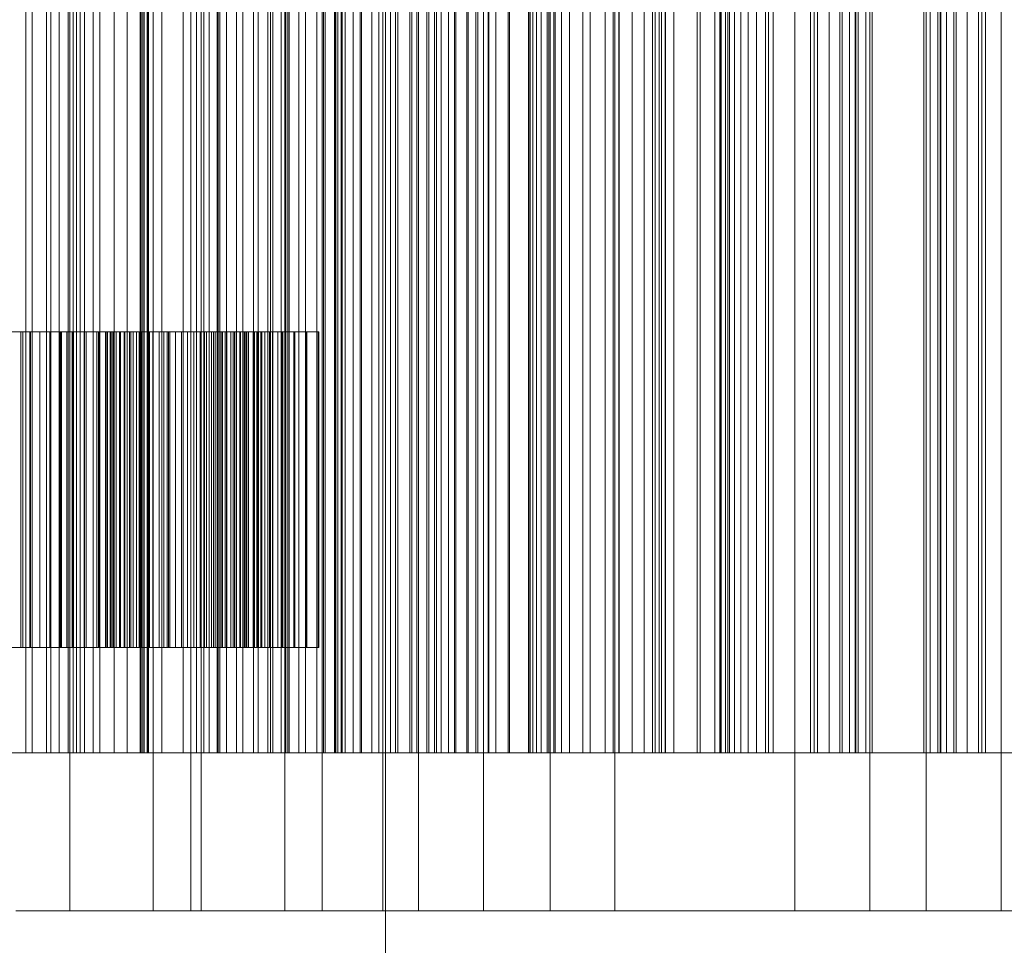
# Model space of a CAD drawing. Header units: millimetres. Extents: x -2233 to 61924, y -68080 to 6847.
# Tile 590 of 656: x 25083 to 25270, y -17487 to -17311. Entities that reach past the tile are written whole.
import ezdxf

# ---------------------------------------------------------------- set-up
doc = ezdxf.new("R2010")
doc.units = ezdxf.units.MM
doc.layers.add('COTAS_P', color=1, linetype='Continuous', lineweight=0)
doc.layers.add('superior_briquetadora', color=7, linetype='Continuous', lineweight=0)
doc.dimstyles.new('R19_100', dxfattribs={"dimtxt": 250, "dimasz": 150, "dimexe": 150, "dimexo": 80, "dimgap": 100, "dimtad": 1, "dimtih": 1, "dimtoh": 1, "dimdsep": 46, "dimcen": 0.09, "dimadec": 0, "dimazin": 0, "dimtfac": 1, "dimtdec": 4, "dimtofl": 0, "dimtmove": 0, "dimatfit": 3, "dimfxl": 1, "dimtolj": 1, "dimtzin": 0, "dimarcsym": 0})

# ---------------------------------------------------------------- blocks, each defined once
blk = doc.blocks.new('DIM_R27_34')
at = {"layer": 'COTAS_P'}
for p, q in [((24250.07, -17080), (24400.07, -17035)), ((26750.07, -17080), (26600.07, -17035)), ((24250.07, -17980), (24250.07, -17080)), ((24250.07, -17080), (26750.07, -17080)), ((24250.07, -17080), (24400.07, -17125)), ((26750.07, -17080), (26600.07, -17125)), ((26750.07, -17980), (26750.07, -17080))]:
    blk.add_line(p, q, dxfattribs=at)
blk.add_text('2500 P', height=250, dxfattribs=at).set_placement((25500.07, -16980))

msp = doc.modelspace()

# ---------------------------------------------------------------- linework, layer by layer
at = {"layer": 'superior_briquetadora'}
for p, q in [((25084.403, -17450), (25084.403, -17250)), ((25085.627, -17250), (25085.627, -17450)), ((25088.329, -17450), (25088.329, -17250)), ((25089.114, -17250), (25089.114, -17450)), ((25090.749, -17450), (25090.749, -17250)), ((25092.425, -17250), (25092.425, -17450)), ((25092.757, -17480), (25092.757, -17250)), ((25093.37, -17450), (25093.37, -17250)), ((25094.025, -17450), (25094.025, -17250)), ((25094.72, -17450), (25094.72, -17250)), ((25095.541, -17250), (25095.541, -17450)), ((25097.167, -17450), (25097.167, -17250)), ((25098.436, -17250), (25098.436, -17450)), ((25101.182, -17450), (25101.182, -17250)), ((25103.655, -17450), (25103.655, -17250)), ((25106.086, -17250), (25106.086, -17450)), ((25106.151, -17250), (25106.151, -17450)), ((25106.194, -17250), (25106.194, -17450)), ((25106.402, -17250), (25106.402, -17450)), ((25106.468, -17250), (25106.468, -17450)), ((25106.834, -17450), (25106.834, -17250)), ((25106.855, -17250), (25106.855, -17450)), ((25107.415, -17450), (25107.415, -17250)), ((25107.535, -17250), (25107.535, -17450)), ((25107.71, -17450), (25107.71, -17250)), ((25108.603, -17480), (25108.603, -17250)), ((25110.208, -17450), (25110.208, -17250)), ((25114.303, -17450), (25114.303, -17250)), ((25115.718, -17480), (25115.718, -17250)), ((25115.753, -17250), (25115.753, -17450)), ((25116.825, -17450), (25116.825, -17250)), ((25117.727, -17480), (25117.727, -17250)), ((25118.195, -17450), (25118.195, -17250)), ((25119.205, -17250), (25119.205, -17450)), ((25120.766, -17450), (25120.766, -17250)), ((25120.957, -17450), (25120.957, -17250)), ((25121.277, -17450), (25121.277, -17250)), ((25122.495, -17250), (25122.495, -17450)), ((25124.417, -17450), (25124.417, -17250)), ((25125.615, -17250), (25125.615, -17450)), ((25127.614, -17450), (25127.614, -17250)), ((25127.67, -17450), (25127.67, -17250)), ((25128.55, -17250), (25128.55, -17450)), ((25130.383, -17450), (25130.383, -17250)), ((25130.866, -17450), (25130.866, -17250)), ((25131.283, -17250), (25131.283, -17450)), ((25132.91, -17450), (25132.91, -17250)), ((25133.573, -17480), (25133.573, -17250)), ((25133.786, -17250), (25133.786, -17450)), ((25134.173, -17450), (25134.173, -17250)), ((25134.437, -17450), (25134.437, -17250)), ((25136.249, -17450), (25136.249, -17250)), ((25137.531, -17450), (25137.531, -17250)), ((25139.639, -17450), (25139.639, -17250)), ((25140.687, -17480), (25140.687, -17250)), ((25140.94, -17450), (25140.94, -17250)), ((25141.257, -17450), (25141.257, -17250)), ((25143.002, -17250), (25143.002, -17450)), ((25143.028, -17250), (25143.028, -17450)), ((25143.079, -17450), (25143.079, -17250)), ((25143.211, -17250), (25143.211, -17450)), ((25143.261, -17250), (25143.261, -17450)), ((25143.686, -17250), (25143.686, -17450)), ((25144.289, -17250), (25144.289, -17450)), ((25144.399, -17450), (25144.399, -17250)), ((25144.513, -17450), (25144.513, -17250)), ((25145.062, -17250), (25145.062, -17450)), ((25146.567, -17450), (25146.567, -17250)), ((25147.905, -17450), (25147.905, -17250)), ((25148.126, -17450), (25148.126, -17250)), ((25150.102, -17450), (25150.102, -17250)), ((25151.457, -17450), (25151.457, -17250)), ((25152.186, -17250), (25152.186, -17480)), ((25152.685, -17250), (25152.685, -17800)), ((25153.682, -17450), (25153.682, -17250)), ((25154.628, -17250), (25154.628, -17450)), ((25155.054, -17450), (25155.054, -17250)), ((25157.306, -17450), (25157.306, -17250)), ((25157.694, -17250), (25157.694, -17450)), ((25158.67, -17450), (25158.67, -17250)), ((25158.694, -17450), (25158.694, -17250)), ((25159.008, -17480), (25159.008, -17250)), ((25160.592, -17250), (25160.592, -17450)), ((25160.971, -17450), (25160.971, -17250)), ((25162.037, -17450), (25162.037, -17250)), ((25162.375, -17450), (25162.375, -17250)), ((25163.314, -17250), (25163.314, -17450)), ((25164.677, -17450), (25164.677, -17250)), ((25165.846, -17250), (25165.846, -17450)), ((25166.095, -17450), (25166.095, -17250)), ((25168.169, -17250), (25168.169, -17450)), ((25168.421, -17450), (25168.421, -17250)), ((25169.854, -17450), (25169.854, -17250)), ((25170.256, -17250), (25170.256, -17450)), ((25171.331, -17480), (25171.331, -17250)), ((25172.203, -17450), (25172.203, -17250)), ((25172.311, -17450), (25172.311, -17250)), ((25173.649, -17450), (25173.649, -17250)), ((25176.019, -17450), (25176.019, -17250)), ((25176.249, -17450), (25176.249, -17250)), ((25179.869, -17450), (25179.869, -17250)), ((25179.916, -17250), (25179.916, -17450)), ((25180.18, -17250), (25180.18, -17450)), ((25180.684, -17250), (25180.684, -17450)), ((25181.4, -17250), (25181.4, -17450)), ((25182.311, -17250), (25182.311, -17450)), ((25183.403, -17250), (25183.403, -17450)), ((25183.75, -17450), (25183.75, -17250)), ((25183.978, -17480), (25183.978, -17250)), ((25184.668, -17250), (25184.668, -17450)), ((25184.911, -17450), (25184.911, -17250)), ((25186.115, -17450), (25186.115, -17250)), ((25187.662, -17450), (25187.662, -17250)), ((25190.215, -17450), (25190.215, -17250)), ((25191.601, -17450), (25191.601, -17250)), ((25194.423, -17250), (25194.423, -17450)), ((25195.987, -17450), (25195.987, -17250)), ((25196.301, -17480), (25196.301, -17250)), ((25197.011, -17450), (25197.011, -17250)), ((25197.072, -17250), (25197.072, -17450)), ((25199.551, -17250), (25199.551, -17450)), ((25201.848, -17250), (25201.848, -17450)), ((25203.4, -17450), (25203.4, -17250)), ((25203.952, -17250), (25203.952, -17450)), ((25204.677, -17450), (25204.677, -17250)), ((25205.113, -17450), (25205.113, -17250)), ((25205.844, -17250), (25205.844, -17450)), ((25205.917, -17450), (25205.917, -17250)), ((25207.494, -17250), (25207.494, -17450)), ((25211.937, -17450), (25211.937, -17250)), ((25212.492, -17450), (25212.492, -17250)), ((25215.295, -17450), (25215.295, -17250)), ((25216.199, -17450), (25216.199, -17250)), ((25216.415, -17450), (25216.415, -17250)), ((25216.481, -17450), (25216.481, -17250)), ((25217.296, -17250), (25217.296, -17450)), ((25217.733, -17450), (25217.733, -17250)), ((25218.031, -17250), (25218.031, -17450)), ((25219.008, -17250), (25219.008, -17450)), ((25220.2, -17250), (25220.2, -17450)), ((25221.588, -17250), (25221.588, -17450)), ((25223.159, -17250), (25223.159, -17450)), ((25224.904, -17250), (25224.904, -17450)), ((25225.445, -17450), (25225.445, -17250)), ((25226.364, -17450), (25226.364, -17250)), ((25230.468, -17480), (25230.468, -17250)), ((25233.459, -17450), (25233.459, -17250)), ((25234.141, -17450), (25234.141, -17250)), ((25234.753, -17250), (25234.753, -17450)), ((25236.961, -17250), (25236.961, -17450)), ((25238.995, -17250), (25238.995, -17450)), ((25239.028, -17450), (25239.028, -17250)), ((25239.449, -17450), (25239.449, -17250)), ((25240.847, -17250), (25240.847, -17450)), ((25241.94, -17450), (25241.94, -17250)), ((25242.082, -17450), (25242.082, -17250)), ((25242.503, -17250), (25242.503, -17450)), ((25243.945, -17250), (25243.945, -17450)), ((25244.697, -17480), (25244.697, -17250)), ((25245.143, -17250), (25245.143, -17450)), ((25254.992, -17250), (25254.992, -17450)), ((25255.438, -17480), (25255.438, -17250)), ((25256.19, -17250), (25256.19, -17450)), ((25257.632, -17250), (25257.632, -17450)), ((25258.053, -17450), (25258.053, -17250)), ((25258.195, -17450), (25258.195, -17250)), ((25259.288, -17250), (25259.288, -17450)), ((25260.686, -17450), (25260.686, -17250)), ((25261.107, -17450), (25261.107, -17250)), ((25261.139, -17250), (25261.139, -17450)), ((25263.174, -17250), (25263.174, -17450)), ((25265.382, -17250), (25265.382, -17450)), ((25265.994, -17450), (25265.994, -17250)), ((25266.676, -17450), (25266.676, -17250)), ((25269.667, -17480), (25269.667, -17250)), ((25083.826, -17370), (25078.319, -17370)), ((25082.028, -17370), (25083.462, -17370)), ((25083.462, -17370), (25083.462, -17430)), ((25083.462, -17370), (25085.156, -17370)), ((25083.826, -17370), (25083.826, -17430)), ((25085.304, -17370), (25083.826, -17370)), ((25085.156, -17370), (25085.156, -17430)), ((25085.156, -17370), (25087.026, -17370)), ((25085.304, -17370), (25085.304, -17430)), ((25087.037, -17370), (25085.304, -17370)), ((25087.026, -17370), (25087.026, -17430)), ((25087.026, -17370), (25089.047, -17370)), ((25087.037, -17370), (25087.037, -17430)), ((25088.945, -17370), (25087.037, -17370)), ((25088.945, -17370), (25088.945, -17430)), ((25090.999, -17370), (25088.945, -17370)), ((25089.047, -17370), (25089.047, -17430)), ((25089.047, -17370), (25091.2, -17370)), ((25090.881, -17370), (25099.934, -17370)), ((25090.881, -17370), (25090.881, -17430)), ((25098.197, -17370), (25090.881, -17370)), ((25090.999, -17370), (25090.999, -17430)), ((25093.184, -17370), (25090.999, -17370)), ((25091.2, -17370), (25091.2, -17430)), ((25091.2, -17370), (25093.475, -17370)), ((25092.167, -17370), (25092.167, -17430)), ((25100.933, -17370), (25092.167, -17370)), ((25092.167, -17370), (25099.668, -17370)), ((25093.184, -17370), (25093.184, -17430)), ((25095.488, -17370), (25093.184, -17370)), ((25093.475, -17370), (25093.475, -17430)), ((25093.475, -17370), (25095.864, -17370)), ((25095.488, -17370), (25095.488, -17430)), ((25097.903, -17370), (25095.488, -17370)), ((25095.864, -17370), (25095.864, -17430)), ((25095.864, -17370), (25098.358, -17370)), ((25097.903, -17370), (25097.903, -17430)), ((25100.421, -17370), (25097.903, -17370)), ((25098.197, -17370), (25098.197, -17430)), ((25099.52, -17370), (25098.197, -17370)), ((25098.358, -17370), (25098.358, -17430)), ((25098.358, -17370), (25104.372, -17370)), ((25099.52, -17370), (25099.52, -17430)), ((25100.625, -17370), (25099.52, -17370)), ((25099.668, -17370), (25099.668, -17430)), ((25099.668, -17370), (25101.037, -17370)), ((25099.934, -17370), (25099.934, -17430)), ((25099.934, -17370), (25108.553, -17370)), ((25100.421, -17370), (25100.421, -17430)), ((25106.314, -17370), (25100.421, -17370)), ((25100.625, -17370), (25100.625, -17430)), ((25101.575, -17370), (25100.625, -17370)), ((25100.933, -17370), (25100.933, -17430)), ((25109.696, -17370), (25100.933, -17370)), ((25101.037, -17370), (25101.037, -17430)), ((25101.037, -17370), (25102.194, -17370)), ((25101.575, -17370), (25101.575, -17430)), ((25102.386, -17370), (25101.575, -17370)), ((25102.194, -17370), (25102.194, -17430)), ((25102.194, -17370), (25103.199, -17370)), ((25102.386, -17370), (25102.386, -17430)), ((25103.069, -17370), (25102.386, -17370)), ((25103.069, -17370), (25103.069, -17430)), ((25103.626, -17370), (25103.069, -17370)), ((25103.199, -17370), (25103.199, -17430)), ((25103.199, -17370), (25104.069, -17370)), ((25103.626, -17370), (25103.626, -17430)), ((25104.06, -17370), (25103.626, -17370)), ((25104.06, -17370), (25104.06, -17430)), ((25104.372, -17370), (25104.06, -17370)), ((25104.069, -17370), (25104.069, -17430)), ((25104.069, -17370), (25104.813, -17370)), ((25104.372, -17370), (25104.372, -17430)), ((25104.813, -17370), (25104.813, -17430)), ((25104.813, -17370), (25105.434, -17370)), ((25105.434, -17370), (25105.434, -17430)), ((25105.434, -17370), (25105.934, -17370)), ((25105.934, -17370), (25105.934, -17430)), ((25105.934, -17370), (25106.314, -17370)), ((25106.314, -17370), (25106.314, -17430)), ((25107.904, -17370), (25107.904, -17430)), ((25117.671, -17370), (25107.904, -17370)), ((25107.904, -17370), (25111.263, -17370)), ((25108.491, -17370), (25108.491, -17430)), ((25111.492, -17370), (25108.491, -17370)), ((25108.491, -17370), (25118.342, -17370)), ((25108.553, -17370), (25108.553, -17430)), ((25108.553, -17370), (25110.596, -17370)), ((25109.696, -17370), (25109.696, -17430)), ((25111.763, -17370), (25109.696, -17370)), ((25110.596, -17370), (25110.596, -17430)), ((25110.596, -17370), (25112.805, -17370)), ((25111.263, -17370), (25111.263, -17430)), ((25111.263, -17370), (25121.513, -17370)), ((25111.492, -17370), (25111.492, -17430)), ((25121.775, -17370), (25111.492, -17370)), ((25111.763, -17370), (25111.763, -17430)), ((25113.988, -17370), (25111.763, -17370)), ((25112.805, -17370), (25112.805, -17430)), ((25112.805, -17370), (25115.123, -17370)), ((25113.988, -17370), (25113.988, -17430)), ((25116.318, -17370), (25113.988, -17370)), ((25115.123, -17370), (25115.123, -17430)), ((25115.123, -17370), (25117.53, -17370)), ((25116.318, -17370), (25116.318, -17430)), ((25118.734, -17370), (25116.318, -17370)), ((25117.53, -17370), (25117.53, -17430)), ((25117.53, -17370), (25120.014, -17370)), ((25117.671, -17370), (25117.671, -17430)), ((25119.652, -17370), (25117.671, -17370)), ((25118.342, -17370), (25118.342, -17430)), ((25118.342, -17370), (25120.35, -17370)), ((25118.734, -17370), (25118.734, -17430)), ((25121.222, -17370), (25118.734, -17370)), ((25119.652, -17370), (25119.652, -17430)), ((25121.529, -17370), (25119.652, -17370)), ((25120.014, -17370), (25120.014, -17430)), ((25120.014, -17370), (25122.566, -17370)), ((25120.35, -17370), (25120.35, -17430)), ((25120.35, -17370), (25122.26, -17370)), ((25121.222, -17370), (25121.222, -17430)), ((25123.774, -17370), (25121.222, -17370)), ((25121.513, -17370), (25121.513, -17430)), ((25121.513, -17370), (25123.761, -17370)), ((25121.529, -17370), (25121.529, -17430)), ((25123.327, -17370), (25121.529, -17370)), ((25121.775, -17370), (25121.775, -17430)), ((25124.022, -17370), (25121.775, -17370)), ((25122.26, -17370), (25122.26, -17430)), ((25122.26, -17370), (25124.098, -17370)), ((25122.566, -17370), (25122.566, -17430)), ((25122.566, -17370), (25125.177, -17370)), ((25123.327, -17370), (25123.327, -17430)), ((25125.053, -17370), (25123.327, -17370)), ((25123.761, -17370), (25123.761, -17430)), ((25123.761, -17370), (25126.047, -17370)), ((25123.774, -17370), (25123.774, -17430)), ((25126.382, -17370), (25123.774, -17370)), ((25124.022, -17370), (25124.022, -17430)), ((25126.298, -17370), (25124.022, -17370)), ((25124.098, -17370), (25124.098, -17430)), ((25124.098, -17370), (25125.867, -17370)), ((25125.053, -17370), (25125.053, -17430)), ((25126.708, -17370), (25125.053, -17370)), ((25125.177, -17370), (25125.177, -17430)), ((25125.177, -17370), (25127.84, -17370)), ((25125.867, -17370), (25125.867, -17430)), ((25125.867, -17370), (25127.569, -17370)), ((25126.047, -17370), (25126.047, -17430)), ((25126.047, -17370), (25128.353, -17370)), ((25126.298, -17370), (25126.298, -17430)), ((25128.589, -17370), (25126.298, -17370)), ((25126.382, -17370), (25126.382, -17430)), ((25129.039, -17370), (25126.382, -17370)), ((25126.708, -17370), (25126.708, -17430)), ((25128.291, -17370), (25126.708, -17370)), ((25127.569, -17370), (25127.569, -17430)), ((25127.569, -17370), (25129.202, -17370)), ((25127.84, -17370), (25127.84, -17430)), ((25127.84, -17370), (25131.232, -17370)), ((25128.291, -17370), (25128.291, -17430)), ((25129.799, -17370), (25128.291, -17370)), ((25128.353, -17370), (25128.353, -17430)), ((25128.353, -17370), (25130.671, -17370)), ((25128.589, -17370), (25128.589, -17430)), ((25130.888, -17370), (25128.589, -17370)), ((25129.039, -17370), (25129.039, -17430)), ((25132.255, -17370), (25129.039, -17370)), ((25129.202, -17370), (25129.202, -17430)), ((25129.202, -17370), (25130.765, -17370)), ((25129.799, -17370), (25129.799, -17430)), ((25131.232, -17370), (25129.799, -17370)), ((25130.671, -17370), (25130.671, -17430)), ((25130.671, -17370), (25132.994, -17370)), ((25130.765, -17370), (25130.765, -17430)), ((25130.765, -17370), (25132.255, -17370)), ((25130.888, -17370), (25130.888, -17430)), ((25133.187, -17370), (25130.888, -17370)), ((25131.232, -17370), (25131.232, -17430)), ((25132.255, -17370), (25132.255, -17430)), ((25132.994, -17370), (25132.994, -17430)), ((25132.994, -17370), (25135.317, -17370)), ((25133.187, -17370), (25133.187, -17430)), ((25135.481, -17370), (25133.187, -17370)), ((25135.317, -17370), (25135.317, -17430)), ((25135.317, -17370), (25137.633, -17370)), ((25135.481, -17370), (25135.481, -17430)), ((25137.766, -17370), (25135.481, -17370)), ((25137.633, -17370), (25137.633, -17430)), ((25137.633, -17370), (25139.938, -17370)), ((25137.766, -17370), (25137.766, -17430)), ((25140.036, -17370), (25137.766, -17370)), ((25139.938, -17370), (25139.938, -17430)), ((25139.938, -17370), (25140.036, -17370)), ((25140.036, -17370), (25140.036, -17430)), ((25083.826, -17430), (25078.319, -17430)), ((25082.028, -17430), (25083.462, -17430)), ((25083.462, -17430), (25085.156, -17430)), ((25085.304, -17430), (25083.826, -17430)), ((25085.156, -17430), (25087.026, -17430)), ((25087.037, -17430), (25085.304, -17430)), ((25087.026, -17430), (25089.047, -17430)), ((25088.945, -17430), (25087.037, -17430)), ((25090.999, -17430), (25088.945, -17430)), ((25089.047, -17430), (25091.2, -17430)), ((25090.881, -17430), (25099.934, -17430)), ((25098.197, -17430), (25090.881, -17430)), ((25093.184, -17430), (25090.999, -17430)), ((25091.2, -17430), (25093.475, -17430)), ((25100.933, -17430), (25092.167, -17430)), ((25092.167, -17430), (25099.668, -17430)), ((25095.488, -17430), (25093.184, -17430)), ((25093.475, -17430), (25095.864, -17430)), ((25097.903, -17430), (25095.488, -17430)), ((25095.864, -17430), (25098.358, -17430)), ((25100.421, -17430), (25097.903, -17430)), ((25099.52, -17430), (25098.197, -17430)), ((25098.358, -17430), (25104.372, -17430)), ((25100.625, -17430), (25099.52, -17430)), ((25099.668, -17430), (25101.037, -17430)), ((25099.934, -17430), (25108.553, -17430)), ((25106.314, -17430), (25100.421, -17430)), ((25101.575, -17430), (25100.625, -17430)), ((25109.696, -17430), (25100.933, -17430)), ((25101.037, -17430), (25102.194, -17430)), ((25102.386, -17430), (25101.575, -17430)), ((25102.194, -17430), (25103.199, -17430)), ((25103.069, -17430), (25102.386, -17430)), ((25103.626, -17430), (25103.069, -17430)), ((25103.199, -17430), (25104.069, -17430)), ((25104.06, -17430), (25103.626, -17430)), ((25104.372, -17430), (25104.06, -17430)), ((25104.069, -17430), (25104.813, -17430)), ((25104.813, -17430), (25105.434, -17430)), ((25105.434, -17430), (25105.934, -17430)), ((25105.934, -17430), (25106.314, -17430)), ((25117.671, -17430), (25107.904, -17430)), ((25107.904, -17430), (25111.263, -17430)), ((25111.492, -17430), (25108.491, -17430)), ((25108.491, -17430), (25118.342, -17430)), ((25108.553, -17430), (25110.596, -17430)), ((25111.763, -17430), (25109.696, -17430)), ((25110.596, -17430), (25112.805, -17430)), ((25111.263, -17430), (25121.513, -17430)), ((25121.775, -17430), (25111.492, -17430)), ((25113.988, -17430), (25111.763, -17430)), ((25112.805, -17430), (25115.123, -17430)), ((25116.318, -17430), (25113.988, -17430)), ((25115.123, -17430), (25117.53, -17430)), ((25118.734, -17430), (25116.318, -17430)), ((25117.53, -17430), (25120.014, -17430)), ((25119.652, -17430), (25117.671, -17430)), ((25118.342, -17430), (25120.35, -17430)), ((25121.222, -17430), (25118.734, -17430)), ((25121.529, -17430), (25119.652, -17430)), ((25120.014, -17430), (25122.566, -17430)), ((25120.35, -17430), (25122.26, -17430)), ((25123.774, -17430), (25121.222, -17430)), ((25121.513, -17430), (25123.761, -17430)), ((25123.327, -17430), (25121.529, -17430)), ((25124.022, -17430), (25121.775, -17430)), ((25122.26, -17430), (25124.098, -17430)), ((25122.566, -17430), (25125.177, -17430)), ((25125.053, -17430), (25123.327, -17430)), ((25123.761, -17430), (25126.047, -17430)), ((25126.382, -17430), (25123.774, -17430)), ((25126.298, -17430), (25124.022, -17430)), ((25124.098, -17430), (25125.867, -17430)), ((25126.708, -17430), (25125.053, -17430)), ((25125.177, -17430), (25127.84, -17430)), ((25125.867, -17430), (25127.569, -17430)), ((25126.047, -17430), (25128.353, -17430)), ((25128.589, -17430), (25126.298, -17430)), ((25129.039, -17430), (25126.382, -17430)), ((25128.291, -17430), (25126.708, -17430)), ((25127.569, -17430), (25129.202, -17430)), ((25127.84, -17430), (25131.232, -17430)), ((25129.799, -17430), (25128.291, -17430)), ((25128.353, -17430), (25130.671, -17430)), ((25130.888, -17430), (25128.589, -17430)), ((25132.255, -17430), (25129.039, -17430)), ((25129.202, -17430), (25130.765, -17430)), ((25131.232, -17430), (25129.799, -17430)), ((25130.671, -17430), (25132.994, -17430)), ((25130.765, -17430), (25132.255, -17430)), ((25133.187, -17430), (25130.888, -17430)), ((25132.994, -17430), (25135.317, -17430)), ((25135.481, -17430), (25133.187, -17430)), ((25135.317, -17430), (25137.633, -17430)), ((25137.766, -17430), (25135.481, -17430)), ((25137.633, -17430), (25139.938, -17430)), ((25140.036, -17430), (25137.766, -17430)), ((25139.938, -17430), (25140.036, -17430)), ((25084.403, -17450), (25078.132, -17450)), ((25093.37, -17450), (25079.171, -17450)), ((25080.26, -17450), (25094.025, -17450)), ((25081.976, -17450), (25085.627, -17450)), ((25082.011, -17450), (25088.329, -17450)), ((25090.609, -17450), (25082.516, -17450)), ((25083.192, -17450), (25091.466, -17450)), ((25090.749, -17450), (25084.403, -17450)), ((25085.627, -17450), (25089.114, -17450)), ((25088.329, -17450), (25094.72, -17450)), ((25089.114, -17450), (25092.425, -17450)), ((25100.572, -17450), (25090.609, -17450)), ((25097.167, -17450), (25090.749, -17450)), ((25091.466, -17450), (25101.598, -17450)), ((25092.425, -17450), (25095.541, -17450)), ((25107.415, -17450), (25093.37, -17450)), ((25094.025, -17450), (25106.834, -17450)), ((25094.72, -17450), (25101.182, -17450)), ((25095.541, -17450), (25098.436, -17450)), ((25103.655, -17450), (25097.167, -17450)), ((25098.436, -17450), (25107.535, -17450)), ((25112.288, -17450), (25100.572, -17450)), ((25101.182, -17450), (25107.71, -17450)), ((25101.598, -17450), (25113.472, -17450)), ((25110.208, -17450), (25103.655, -17450)), ((25106.151, -17450), (25106.086, -17450)), ((25106.086, -17450), (25106.194, -17450)), ((25106.402, -17450), (25106.151, -17450)), ((25106.194, -17450), (25106.468, -17450)), ((25106.855, -17450), (25106.402, -17450)), ((25106.468, -17450), (25115.753, -17450)), ((25106.834, -17450), (25118.195, -17450)), ((25107.535, -17450), (25106.855, -17450)), ((25120.766, -17450), (25107.415, -17450)), ((25107.71, -17450), (25114.303, -17450)), ((25116.825, -17450), (25110.208, -17450)), ((25125.62, -17450), (25112.288, -17450)), ((25113.472, -17450), (25126.947, -17450)), ((25114.303, -17450), (25120.957, -17450)), ((25115.753, -17450), (25119.205, -17450)), ((25130.383, -17450), (25116.825, -17450)), ((25118.195, -17450), (25121.277, -17450)), ((25119.205, -17450), (25122.495, -17450)), ((25132.91, -17450), (25120.766, -17450)), ((25120.957, -17450), (25127.67, -17450)), ((25121.277, -17450), (25124.417, -17450)), ((25122.495, -17450), (25125.615, -17450)), ((25124.417, -17450), (25127.614, -17450)), ((25125.615, -17450), (25128.55, -17450)), ((25140.41, -17450), (25125.62, -17450)), ((25126.947, -17450), (25141.865, -17450)), ((25127.614, -17450), (25130.866, -17450)), ((25127.67, -17450), (25134.437, -17450)), ((25128.55, -17450), (25131.283, -17450)), ((25144.513, -17450), (25130.383, -17450)), ((25130.866, -17450), (25134.173, -17450)), ((25131.283, -17450), (25133.786, -17450)), ((25136.249, -17450), (25132.91, -17450)), ((25133.786, -17450), (25143.211, -17450)), ((25134.173, -17450), (25137.531, -17450)), ((25134.437, -17450), (25141.257, -17450)), ((25139.639, -17450), (25136.249, -17450)), ((25137.531, -17450), (25140.94, -17450)), ((25143.079, -17450), (25139.639, -17450)), ((25156.486, -17450), (25140.41, -17450)), ((25140.94, -17450), (25144.399, -17450)), ((25141.257, -17450), (25148.126, -17450)), ((25141.865, -17450), (25158.052, -17450)), ((25143.211, -17450), (25143.002, -17450)), ((25143.002, -17450), (25143.028, -17450)), ((25143.028, -17450), (25143.261, -17450)), ((25146.567, -17450), (25143.079, -17450)), ((25143.261, -17450), (25143.686, -17450)), ((25143.686, -17450), (25144.289, -17450)), ((25144.289, -17450), (25145.062, -17450)), ((25144.399, -17450), (25147.905, -17450)), ((25158.67, -17450), (25144.513, -17450)), ((25145.062, -17450), (25154.628, -17450)), ((25150.102, -17450), (25146.567, -17450)), ((25147.905, -17450), (25151.457, -17450)), ((25148.126, -17450), (25162.037, -17450)), ((25153.682, -17450), (25150.102, -17450)), ((25151.457, -17450), (25155.054, -17450)), ((25157.306, -17450), (25153.682, -17450)), ((25154.628, -17450), (25157.694, -17450)), ((25155.054, -17450), (25158.694, -17450)), ((25173.659, -17450), (25156.486, -17450)), ((25160.971, -17450), (25157.306, -17450)), ((25157.694, -17450), (25160.592, -17450)), ((25158.052, -17450), (25175.318, -17450)), ((25172.311, -17450), (25158.67, -17450)), ((25158.694, -17450), (25162.375, -17450)), ((25160.592, -17450), (25163.314, -17450)), ((25164.677, -17450), (25160.971, -17450)), ((25162.037, -17450), (25176.249, -17450)), ((25162.375, -17450), (25166.095, -17450)), ((25163.314, -17450), (25165.846, -17450)), ((25168.421, -17450), (25164.677, -17450)), ((25165.846, -17450), (25168.169, -17450)), ((25166.095, -17450), (25169.854, -17450)), ((25168.169, -17450), (25170.256, -17450)), ((25172.203, -17450), (25168.421, -17450)), ((25169.854, -17450), (25173.649, -17450)), ((25170.256, -17450), (25179.916, -17450)), ((25176.019, -17450), (25172.203, -17450)), ((25184.911, -17450), (25172.311, -17450)), ((25173.649, -17450), (25186.115, -17450)), ((25191.728, -17450), (25173.659, -17450)), ((25175.318, -17450), (25193.46, -17450)), ((25179.869, -17450), (25176.019, -17450)), ((25176.249, -17450), (25190.215, -17450)), ((25183.75, -17450), (25179.869, -17450)), ((25179.916, -17450), (25180.18, -17450)), ((25180.18, -17450), (25180.684, -17450)), ((25180.684, -17450), (25181.4, -17450)), ((25181.4, -17450), (25182.311, -17450)), ((25182.311, -17450), (25183.403, -17450)), ((25183.403, -17450), (25184.668, -17450)), ((25187.662, -17450), (25183.75, -17450)), ((25184.668, -17450), (25194.423, -17450)), ((25195.987, -17450), (25184.911, -17450)), ((25186.115, -17450), (25197.011, -17450)), ((25191.601, -17450), (25187.662, -17450)), ((25190.215, -17450), (25203.4, -17450)), ((25204.677, -17450), (25191.601, -17450)), ((25210.481, -17450), (25191.728, -17450)), ((25193.46, -17450), (25212.266, -17450)), ((25194.423, -17450), (25197.072, -17450)), ((25205.113, -17450), (25195.987, -17450)), ((25197.011, -17450), (25205.917, -17450)), ((25197.072, -17450), (25199.551, -17450)), ((25199.551, -17450), (25201.848, -17450)), ((25201.848, -17450), (25203.952, -17450)), ((25203.4, -17450), (25215.295, -17450)), ((25203.952, -17450), (25205.844, -17450)), ((25216.415, -17450), (25204.677, -17450)), ((25211.937, -17450), (25205.113, -17450)), ((25205.844, -17450), (25207.494, -17450)), ((25205.917, -17450), (25212.492, -17450)), ((25207.494, -17450), (25217.296, -17450)), ((25229.698, -17450), (25210.481, -17450)), ((25216.199, -17450), (25211.937, -17450)), ((25212.266, -17450), (25231.515, -17450)), ((25212.492, -17450), (25216.481, -17450)), ((25215.295, -17450), (25225.445, -17450)), ((25217.733, -17450), (25216.199, -17450)), ((25226.364, -17450), (25216.415, -17450)), ((25216.481, -17450), (25217.733, -17450)), ((25217.296, -17450), (25218.031, -17450)), ((25218.031, -17450), (25219.008, -17450)), ((25219.008, -17450), (25220.2, -17450)), ((25220.2, -17450), (25221.588, -17450)), ((25221.588, -17450), (25223.159, -17450)), ((25223.159, -17450), (25224.904, -17450)), ((25224.904, -17450), (25234.753, -17450)), ((25225.445, -17450), (25233.459, -17450)), ((25234.141, -17450), (25226.364, -17450)), ((25249.153, -17450), (25229.698, -17450)), ((25231.515, -17450), (25250.982, -17450)), ((25233.459, -17450), (25239.028, -17450)), ((25239.449, -17450), (25234.141, -17450)), ((25234.753, -17450), (25236.961, -17450)), ((25236.961, -17450), (25238.995, -17450)), ((25238.995, -17450), (25240.847, -17450)), ((25239.028, -17450), (25241.94, -17450)), ((25242.082, -17450), (25239.449, -17450)), ((25240.847, -17450), (25242.503, -17450)), ((25241.94, -17450), (25242.082, -17450)), ((25242.503, -17450), (25243.945, -17450)), ((25243.945, -17450), (25245.143, -17450)), ((25245.143, -17450), (25254.992, -17450)), ((25268.62, -17450), (25249.153, -17450)), ((25250.982, -17450), (25270.437, -17450)), ((25254.992, -17450), (25256.19, -17450)), ((25256.19, -17450), (25257.632, -17450)), ((25257.632, -17450), (25259.288, -17450)), ((25258.195, -17450), (25258.053, -17450)), ((25258.053, -17450), (25260.686, -17450)), ((25261.107, -17450), (25258.195, -17450)), ((25259.288, -17450), (25261.139, -17450)), ((25260.686, -17450), (25265.994, -17450)), ((25266.676, -17450), (25261.107, -17450)), ((25261.139, -17450), (25263.174, -17450)), ((25263.174, -17450), (25265.382, -17450)), ((25265.382, -17450), (25275.231, -17450)), ((25265.994, -17450), (25273.771, -17450)), ((25274.69, -17450), (25266.676, -17450)), ((25287.869, -17450), (25268.62, -17450)), ((25082.516, -17480), (25090.609, -17480)), ((25091.466, -17480), (25083.192, -17480)), ((25090.609, -17480), (25100.572, -17480)), ((25101.598, -17480), (25091.466, -17480)), ((25093.727, -17480), (25092.757, -17480)), ((25092.757, -17480), (25094.26, -17480)), ((25096.978, -17480), (25093.727, -17480)), ((25094.26, -17480), (25097.937, -17480)), ((25101.866, -17480), (25096.978, -17480)), ((25097.937, -17480), (25103.062, -17480)), ((25100.572, -17480), (25112.288, -17480)), ((25113.472, -17480), (25101.598, -17480)), ((25107.422, -17480), (25101.866, -17480)), ((25103.062, -17480), (25108.618, -17480)), ((25112.547, -17480), (25107.422, -17480)), ((25109.573, -17480), (25108.603, -17480)), ((25108.603, -17480), (25110.105, -17480)), ((25108.618, -17480), (25113.506, -17480)), ((25112.824, -17480), (25109.573, -17480)), ((25110.105, -17480), (25113.783, -17480)), ((25112.288, -17480), (25125.62, -17480)), ((25116.225, -17480), (25112.547, -17480)), ((25117.712, -17480), (25112.824, -17480)), ((25126.947, -17480), (25113.472, -17480)), ((25113.506, -17480), (25116.757, -17480)), ((25113.783, -17480), (25118.907, -17480)), ((25116.688, -17480), (25115.718, -17480)), ((25115.718, -17480), (25117.22, -17480)), ((25117.727, -17480), (25116.225, -17480)), ((25119.939, -17480), (25116.688, -17480)), ((25116.757, -17480), (25117.727, -17480)), ((25117.22, -17480), (25120.898, -17480)), ((25123.268, -17480), (25117.712, -17480)), ((25118.907, -17480), (25124.464, -17480)), ((25124.826, -17480), (25119.939, -17480)), ((25120.898, -17480), (25126.022, -17480)), ((25128.392, -17480), (25123.268, -17480)), ((25124.464, -17480), (25129.351, -17480)), ((25130.383, -17480), (25124.826, -17480)), ((25125.62, -17480), (25140.41, -17480)), ((25126.022, -17480), (25131.579, -17480)), ((25141.865, -17480), (25126.947, -17480)), ((25132.07, -17480), (25128.392, -17480)), ((25129.351, -17480), (25132.602, -17480)), ((25135.507, -17480), (25130.383, -17480)), ((25131.579, -17480), (25136.466, -17480)), ((25133.573, -17480), (25132.07, -17480)), ((25132.602, -17480), (25133.573, -17480)), ((25139.185, -17480), (25135.507, -17480)), ((25136.466, -17480), (25139.717, -17480)), ((25140.687, -17480), (25139.185, -17480)), ((25139.717, -17480), (25140.687, -17480)), ((25140.41, -17480), (25156.486, -17480)), ((25158.052, -17480), (25141.865, -17480)), ((25153.128, -17480), (25152.186, -17480)), ((25152.186, -17480), (25155.004, -17480)), ((25157.796, -17480), (25153.128, -17480)), ((25155.004, -17480), (25161.477, -17480)), ((25156.486, -17480), (25173.659, -17480)), ((25166.01, -17480), (25157.796, -17480)), ((25175.318, -17480), (25158.052, -17480)), ((25159.979, -17480), (25159.008, -17480)), ((25159.008, -17480), (25160.511, -17480)), ((25163.229, -17480), (25159.979, -17480)), ((25160.511, -17480), (25164.189, -17480)), ((25161.477, -17480), (25171.353, -17480)), ((25168.117, -17480), (25163.229, -17480)), ((25164.189, -17480), (25169.313, -17480)), ((25177.454, -17480), (25166.01, -17480)), ((25173.673, -17480), (25168.117, -17480)), ((25169.313, -17480), (25174.869, -17480)), ((25172.302, -17480), (25171.331, -17480)), ((25171.331, -17480), (25172.834, -17480)), ((25171.353, -17480), (25184.255, -17480)), ((25175.553, -17480), (25172.302, -17480)), ((25172.834, -17480), (25176.512, -17480)), ((25173.659, -17480), (25191.728, -17480)), ((25178.798, -17480), (25173.673, -17480)), ((25174.869, -17480), (25179.757, -17480)), ((25193.46, -17480), (25175.318, -17480)), ((25180.44, -17480), (25175.553, -17480)), ((25176.512, -17480), (25181.636, -17480)), ((25191.689, -17480), (25177.454, -17480)), ((25182.476, -17480), (25178.798, -17480)), ((25179.757, -17480), (25183.008, -17480)), ((25185.997, -17480), (25180.44, -17480)), ((25181.636, -17480), (25187.193, -17480)), ((25183.978, -17480), (25182.476, -17480)), ((25183.008, -17480), (25183.978, -17480)), ((25184.255, -17480), (25199.685, -17480)), ((25191.121, -17480), (25185.997, -17480)), ((25187.193, -17480), (25192.08, -17480)), ((25194.799, -17480), (25191.121, -17480)), ((25208.167, -17480), (25191.689, -17480)), ((25191.728, -17480), (25210.481, -17480)), ((25192.08, -17480), (25195.331, -17480)), ((25212.266, -17480), (25193.46, -17480)), ((25196.301, -17480), (25194.799, -17480)), ((25195.331, -17480), (25196.301, -17480)), ((25199.685, -17480), (25217.052, -17480)), ((25226.255, -17480), (25208.167, -17480)), ((25210.481, -17480), (25229.698, -17480)), ((25231.515, -17480), (25212.266, -17480)), ((25217.052, -17480), (25235.688, -17480)), ((25245.259, -17480), (25226.255, -17480)), ((25229.698, -17480), (25249.153, -17480)), ((25231.438, -17480), (25230.468, -17480)), ((25230.468, -17480), (25231.97, -17480)), ((25234.689, -17480), (25231.438, -17480)), ((25250.982, -17480), (25231.515, -17480)), ((25231.97, -17480), (25235.648, -17480)), ((25239.577, -17480), (25234.689, -17480)), ((25235.648, -17480), (25240.772, -17480)), ((25235.688, -17480), (25254.876, -17480)), ((25245.133, -17480), (25239.577, -17480)), ((25240.772, -17480), (25246.329, -17480)), ((25245.668, -17480), (25244.697, -17480)), ((25244.697, -17480), (25246.2, -17480)), ((25250.257, -17480), (25245.133, -17480)), ((25264.447, -17480), (25245.259, -17480)), ((25248.919, -17480), (25245.668, -17480)), ((25246.2, -17480), (25249.878, -17480)), ((25246.329, -17480), (25251.216, -17480)), ((25253.806, -17480), (25248.919, -17480)), ((25249.153, -17480), (25268.62, -17480)), ((25249.878, -17480), (25255.002, -17480)), ((25253.935, -17480), (25250.257, -17480)), ((25270.437, -17480), (25250.982, -17480)), ((25251.216, -17480), (25254.467, -17480)), ((25259.362, -17480), (25253.806, -17480)), ((25255.438, -17480), (25253.935, -17480)), ((25254.467, -17480), (25255.438, -17480)), ((25254.876, -17480), (25273.88, -17480)), ((25255.002, -17480), (25260.558, -17480)), ((25264.487, -17480), (25259.362, -17480)), ((25260.558, -17480), (25265.446, -17480)), ((25283.083, -17480), (25264.447, -17480)), ((25268.165, -17480), (25264.487, -17480)), ((25265.446, -17480), (25268.697, -17480)), ((25269.667, -17480), (25268.165, -17480)), ((25268.62, -17480), (25287.869, -17480)), ((25268.697, -17480), (25269.667, -17480))]:
    msp.add_line(p, q, dxfattribs=at)

# ---------------------------------------------------------------- dimensions: what is measured, and where the dimension line sits
at = {"layer": 'COTAS_P'}
dim = msp.add_aligned_dim(p1=(24250.067, -17980), p2=(26750.067, -17980), distance=900, text='<> P', dimstyle='R19_100', dxfattribs=at)
dim.commit()
dim.dimension.update_dxf_attribs({"geometry": 'DIM_R27_34', "text_midpoint": (25500.067, -17080)})

doc.saveas('drawing.dxf')
